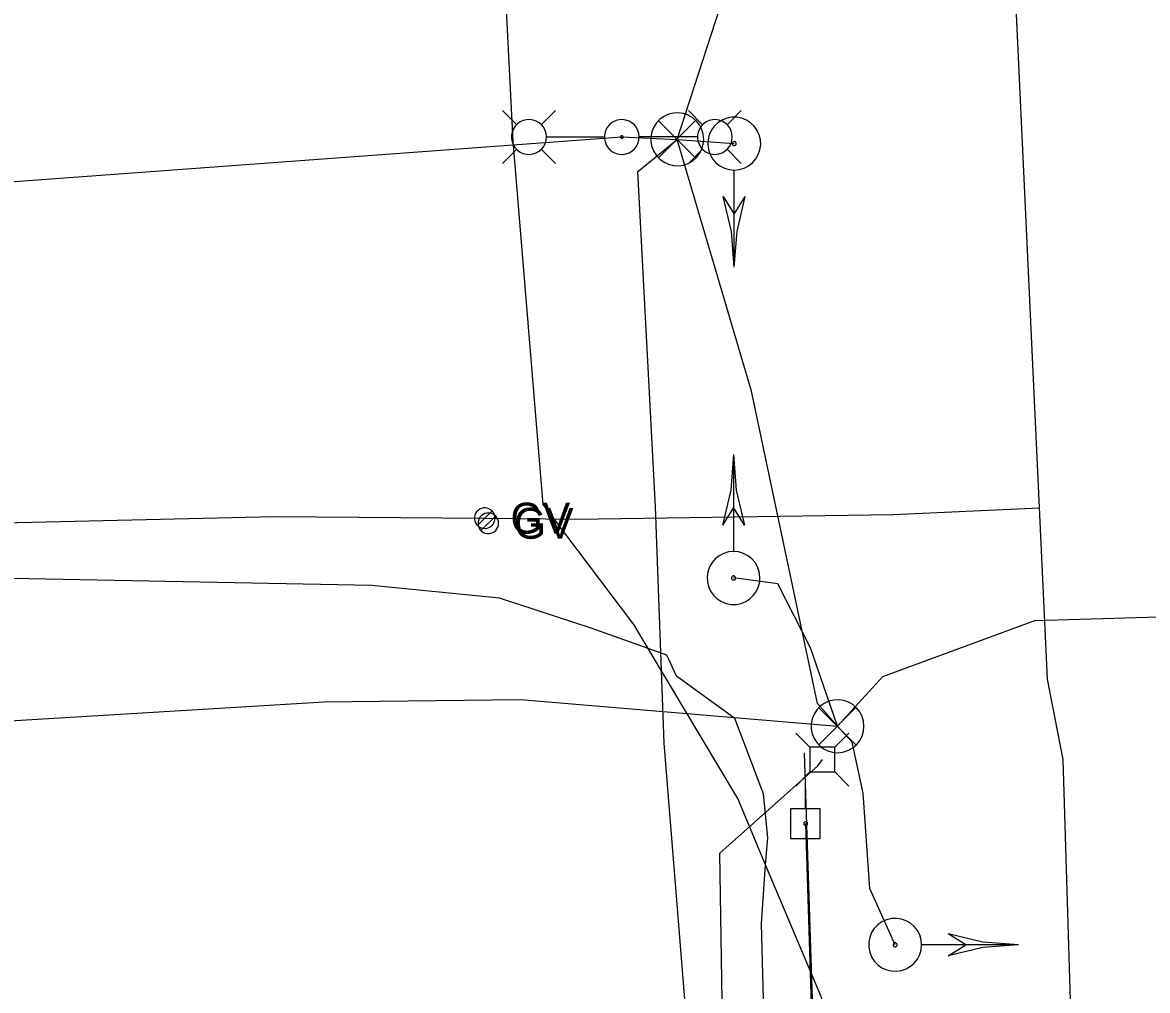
# Model space of a CAD drawing. Extents: x 596028 to 606371, y 330010 to 403088.
# Drawn here: x 601860 to 602000.3, y 387520.7 to 387641.4 of the extents above; entities that cross this region are included whole.
import ezdxf

# ---------------------------------------------------------------- set-up
doc = ezdxf.new("R2010")
doc.units = 0
for name, color, linetype in [('E_LTG', 7, 'Continuous'), ('E_SIG', 7, 'Continuous'), ('E_SIG_Conduit', 7, 'Continuous'), ('E_UTL_AG_Bold', 7, 'Continuous'), ('E_UTL_E_UG', 7, 'Continuous'), ('E_UTL_EPowerPole', 7, 'Continuous'), ('E_UTL_G', 7, 'Continuous'), ('E_UTL_G_UG', 7, 'Continuous'), ('E_UTL_Overhead', 7, 'Continuous'), ('E_UTL_T_UG', 7, 'Continuous')]:
    doc.layers.add(name, color=color, linetype=linetype)

msp = doc.modelspace()

# ---------------------------------------------------------------- linework, layer by layer
at = {"layer": 'E_LTG'}
for points in [[(601921.66, 387628.67), (601919.88, 387630.45)], [(601925.36, 387627.15), (601925.32, 387627.56), (601925.2, 387627.96), (601925.01, 387628.33), (601924.76, 387628.65), (601924.44, 387628.92), (601924.08, 387629.13), (601923.69, 387629.26), (601923.28, 387629.32), (601922.87, 387629.3), (601922.47, 387629.21), (601922.09, 387629.03), (601921.76, 387628.79), (601921.47, 387628.49), (601921.25, 387628.15), (601921.09, 387627.76), (601921.01, 387627.36), (601921.01, 387626.94), (601921.09, 387626.54), (601921.25, 387626.15), (601921.47, 387625.81), (601921.76, 387625.51), (601922.09, 387625.27), (601922.47, 387625.09), (601922.87, 387625), (601923.28, 387624.98), (601923.69, 387625.04), (601924.08, 387625.17), (601924.44, 387625.38), (601924.76, 387625.65), (601925.01, 387625.97), (601925.2, 387626.34), (601925.32, 387626.74), (601925.36, 387627.15)], [(601924.7, 387628.67), (601926.48, 387630.45)], [(601936.92, 387627.15), (601936.88, 387627.56), (601936.77, 387627.96), (601936.58, 387628.33), (601936.32, 387628.65), (601936.01, 387628.92), (601935.65, 387629.13), (601935.26, 387629.26), (601934.85, 387629.32), (601934.44, 387629.3), (601934.03, 387629.21), (601933.66, 387629.03), (601933.32, 387628.79), (601933.04, 387628.49), (601932.81, 387628.15), (601932.66, 387627.76), (601932.58, 387627.36), (601932.58, 387626.94), (601932.66, 387626.54), (601932.81, 387626.15), (601933.04, 387625.8), (601933.32, 387625.51), (601933.66, 387625.27), (601934.03, 387625.09), (601934.44, 387625), (601934.85, 387624.98), (601935.26, 387625.04), (601935.65, 387625.17), (601936.01, 387625.38), (601936.32, 387625.65), (601936.58, 387625.97), (601936.77, 387626.34), (601936.88, 387626.74), (601936.92, 387627.15)], [(601944.83, 387628.68), (601943.05, 387630.45)], [(601948.52, 387627.15), (601948.49, 387627.56), (601948.37, 387627.96), (601948.18, 387628.33), (601947.92, 387628.65), (601947.61, 387628.92), (601947.25, 387629.13), (601946.86, 387629.26), (601946.45, 387629.32), (601946.04, 387629.3), (601945.64, 387629.21), (601945.26, 387629.03), (601944.92, 387628.79), (601944.64, 387628.49), (601944.42, 387628.15), (601944.26, 387627.76), (601944.18, 387627.36), (601944.18, 387626.94), (601944.26, 387626.54), (601944.42, 387626.15), (601944.64, 387625.8), (601944.92, 387625.51), (601945.26, 387625.27), (601945.64, 387625.09), (601946.04, 387625), (601946.45, 387624.98), (601946.86, 387625.04), (601947.25, 387625.17), (601947.61, 387625.38), (601947.92, 387625.65), (601948.18, 387625.97), (601948.37, 387626.34), (601948.49, 387626.74), (601948.52, 387627.15)], [(601947.87, 387628.68), (601949.65, 387630.45)], [(601925.39, 387627.15), (601932.57, 387627.15)], [(601934.91, 387627.15), (601934.91, 387627.18), (601934.9, 387627.21), (601934.89, 387627.24), (601934.87, 387627.26), (601934.84, 387627.29), (601934.82, 387627.3), (601934.79, 387627.31), (601934.75, 387627.32), (601934.72, 387627.31), (601934.69, 387627.31), (601934.66, 387627.29), (601934.64, 387627.28), (601934.62, 387627.25), (601934.6, 387627.23), (601934.59, 387627.2), (601934.58, 387627.17), (601934.58, 387627.13), (601934.59, 387627.1), (601934.6, 387627.07), (601934.62, 387627.05), (601934.64, 387627.02), (601934.66, 387627.01), (601934.69, 387626.99), (601934.72, 387626.99), (601934.75, 387626.98), (601934.79, 387626.99), (601934.82, 387627), (601934.84, 387627.01), (601934.87, 387627.03), (601934.89, 387627.06), (601934.9, 387627.09), (601934.91, 387627.12), (601934.91, 387627.15)], [(601944.14, 387627.15), (601936.96, 387627.15)], [(601921.66, 387625.62), (601919.88, 387623.85)], [(601924.7, 387625.62), (601926.48, 387623.85)], [(601944.83, 387625.63), (601943.05, 387623.85)], [(601947.87, 387625.63), (601949.65, 387623.85)]]:
    msp.add_lwpolyline(points, dxfattribs=at)
at = {"layer": 'E_SIG'}
for points in [[(601944.97, 387626.85), (601944.91, 387627.48), (601944.74, 387628.08), (601944.45, 387628.64), (601944.06, 387629.13), (601943.59, 387629.54), (601943.04, 387629.86), (601942.45, 387630.06), (601941.83, 387630.15), (601941.2, 387630.12), (601940.59, 387629.97), (601940.02, 387629.71), (601939.51, 387629.35), (601939.08, 387628.89), (601938.74, 387628.37), (601938.51, 387627.78), (601938.39, 387627.17), (601938.39, 387626.54), (601938.51, 387625.93), (601938.74, 387625.34), (601939.08, 387624.82), (601939.51, 387624.36), (601940.02, 387624), (601940.59, 387623.74), (601941.2, 387623.59), (601941.83, 387623.56), (601942.45, 387623.65), (601943.04, 387623.85), (601943.59, 387624.17), (601944.06, 387624.58), (601944.45, 387625.07), (601944.74, 387625.63), (601944.91, 387626.23), (601944.97, 387626.85)], [(601948.77, 387623.02), (601949.4, 387623.08), (601950, 387623.26), (601950.55, 387623.55), (601951.05, 387623.93), (601951.46, 387624.41), (601951.77, 387624.95), (601951.98, 387625.54), (601952.07, 387626.16), (601952.04, 387626.79), (601951.89, 387627.4), (601951.63, 387627.97), (601951.26, 387628.48), (601950.81, 387628.92), (601950.28, 387629.26), (601949.7, 387629.49), (601949.08, 387629.61), (601948.46, 387629.61), (601947.84, 387629.49), (601947.26, 387629.26), (601946.73, 387628.92), (601946.28, 387628.48), (601945.91, 387627.97), (601945.65, 387627.4), (601945.5, 387626.79), (601945.47, 387626.16), (601945.56, 387625.54), (601945.77, 387624.95), (601946.08, 387624.41), (601946.49, 387623.93), (601946.99, 387623.55), (601947.54, 387623.26), (601948.15, 387623.08), (601948.77, 387623.02)], [(601943.93, 387629.19), (601939.32, 387624.53)], [(601939.32, 387629.14), (601943.98, 387624.49)], [(601948.77, 387626.07), (601948.82, 387626.07), (601948.86, 387626.09), (601948.91, 387626.11), (601948.94, 387626.14), (601948.98, 387626.18), (601949, 387626.22), (601949.02, 387626.26), (601949.02, 387626.31), (601949.02, 387626.36), (601949.01, 387626.4), (601948.99, 387626.45), (601948.96, 387626.49), (601948.93, 387626.52), (601948.89, 387626.55), (601948.84, 387626.56), (601948.79, 387626.57), (601948.75, 387626.57), (601948.7, 387626.56), (601948.65, 387626.55), (601948.61, 387626.52), (601948.58, 387626.49), (601948.55, 387626.45), (601948.53, 387626.4), (601948.52, 387626.36), (601948.52, 387626.31), (601948.53, 387626.26), (601948.54, 387626.22), (601948.56, 387626.18), (601948.6, 387626.14), (601948.63, 387626.11), (601948.68, 387626.09), (601948.72, 387626.07), (601948.77, 387626.07)], [(601948.77, 387610.92), (601948.77, 387622.96)], [(601948.77, 387610.92), (601948.42, 387615.38), (601947.4, 387619.72)], [(601947.4, 387619.72), (601948.77, 387617.52)], [(601948.77, 387610.92), (601949.12, 387615.38), (601950.15, 387619.72)], [(601948.77, 387617.52), (601950.15, 387619.72)], [(601948.69, 387587.57), (601948.34, 387583.12), (601947.31, 387578.77)], [(601948.69, 387587.57), (601948.69, 387575.53)], [(601948.69, 387587.57), (601949.03, 387583.12), (601950.06, 387578.77)], [(601948.69, 387580.97), (601947.31, 387578.77)], [(601950.06, 387578.77), (601948.69, 387580.97)], [(601948.69, 387575.47), (601948.06, 387575.41), (601947.46, 387575.23), (601946.9, 387574.95), (601946.41, 387574.56), (601946, 387574.08), (601945.69, 387573.54), (601945.48, 387572.95), (601945.39, 387572.33), (601945.42, 387571.7), (601945.57, 387571.09), (601945.83, 387570.52), (601946.19, 387570.01), (601946.65, 387569.58), (601947.18, 387569.24), (601947.76, 387569), (601948.37, 387568.88), (601949, 387568.88), (601949.62, 387569), (601950.2, 387569.24), (601950.73, 387569.58), (601951.18, 387570.01), (601951.55, 387570.52), (601951.81, 387571.09), (601951.95, 387571.7), (601951.98, 387572.33), (601951.9, 387572.95), (601951.69, 387573.54), (601951.38, 387574.08), (601950.97, 387574.56), (601950.47, 387574.95), (601949.91, 387575.23), (601949.31, 387575.41), (601948.69, 387575.47)], [(601948.69, 387572.42), (601948.64, 387572.42), (601948.59, 387572.4), (601948.55, 387572.38), (601948.51, 387572.35), (601948.48, 387572.32), (601948.46, 387572.27), (601948.44, 387572.23), (601948.44, 387572.18), (601948.44, 387572.13), (601948.45, 387572.09), (601948.47, 387572.04), (601948.5, 387572), (601948.53, 387571.97), (601948.57, 387571.95), (601948.62, 387571.93), (601948.66, 387571.92), (601948.71, 387571.92), (601948.76, 387571.93), (601948.8, 387571.95), (601948.84, 387571.97), (601948.88, 387572), (601948.91, 387572.04), (601948.93, 387572.09), (601948.94, 387572.13), (601948.94, 387572.18), (601948.93, 387572.23), (601948.92, 387572.27), (601948.89, 387572.32), (601948.86, 387572.35), (601948.82, 387572.38), (601948.78, 387572.4), (601948.74, 387572.42), (601948.69, 387572.42)], [(601964.95, 387553.69), (601964.89, 387554.31), (601964.72, 387554.91), (601964.43, 387555.47), (601964.04, 387555.96), (601963.57, 387556.38), (601963.02, 387556.69), (601962.43, 387556.89), (601961.81, 387556.98), (601961.18, 387556.95), (601960.57, 387556.81), (601960, 387556.54), (601959.49, 387556.18), (601959.06, 387555.73), (601958.72, 387555.2), (601958.49, 387554.62), (601958.37, 387554), (601958.37, 387553.37), (601958.49, 387552.76), (601958.72, 387552.17), (601959.06, 387551.65), (601959.49, 387551.19), (601960, 387550.83), (601960.57, 387550.57), (601961.18, 387550.42), (601961.81, 387550.39), (601962.43, 387550.48), (601963.02, 387550.69), (601963.57, 387551), (601964.04, 387551.41), (601964.43, 387551.9), (601964.72, 387552.46), (601964.89, 387553.06), (601964.95, 387553.69)], [(601963.92, 387556.02), (601959.31, 387551.36)], [(601959.31, 387555.97), (601963.96, 387551.32)], [(601972.13, 387526.44), (601972.08, 387527.07), (601971.9, 387527.67), (601971.61, 387528.23), (601971.22, 387528.72), (601970.75, 387529.13), (601970.21, 387529.45), (601969.61, 387529.65), (601968.99, 387529.74), (601968.37, 387529.71), (601967.76, 387529.56), (601967.18, 387529.3), (601966.67, 387528.94), (601966.24, 387528.48), (601965.9, 387527.96), (601965.67, 387527.37), (601965.55, 387526.76), (601965.55, 387526.13), (601965.67, 387525.51), (601965.9, 387524.93), (601966.24, 387524.4), (601966.67, 387523.95), (601967.18, 387523.59), (601967.76, 387523.32), (601968.37, 387523.18), (601968.99, 387523.15), (601969.61, 387523.24), (601970.21, 387523.44), (601970.75, 387523.76), (601971.22, 387524.17), (601971.61, 387524.66), (601971.9, 387525.22), (601972.08, 387525.82), (601972.13, 387526.44)], [(601984.23, 387526.44), (601979.78, 387526.79), (601975.43, 387527.82)], [(601977.64, 387526.44), (601975.44, 387527.82)], [(601969.09, 387526.44), (601969.08, 387526.49), (601969.07, 387526.54), (601969.05, 387526.58), (601969.02, 387526.62), (601968.98, 387526.65), (601968.94, 387526.67), (601968.89, 387526.69), (601968.85, 387526.7), (601968.8, 387526.69), (601968.75, 387526.68), (601968.71, 387526.66), (601968.67, 387526.63), (601968.64, 387526.6), (601968.61, 387526.56), (601968.59, 387526.51), (601968.58, 387526.47), (601968.58, 387526.42), (601968.59, 387526.37), (601968.61, 387526.33), (601968.64, 387526.29), (601968.67, 387526.25), (601968.71, 387526.22), (601968.75, 387526.2), (601968.8, 387526.19), (601968.85, 387526.19), (601968.89, 387526.2), (601968.94, 387526.21), (601968.98, 387526.24), (601969.02, 387526.27), (601969.05, 387526.31), (601969.07, 387526.35), (601969.08, 387526.4), (601969.09, 387526.44)], [(601984.23, 387526.44), (601972.19, 387526.44)], [(601984.23, 387526.44), (601979.78, 387526.1), (601975.43, 387525.07)], [(601975.44, 387525.07), (601977.64, 387526.44)]]:
    msp.add_lwpolyline(points, dxfattribs=at)
at = {"layer": 'E_SIG_Conduit'}
for points in [[(601968.83, 387526.44), (601965.7, 387533.46), (601964.85, 387545.34), (601963.48, 387551.71), (601961.65, 387553.69), (601959.16, 387556.52), (601950.94, 387595.45), (601941.67, 387626.85), (601948.6, 387648.25), (601953.09, 387663.57), (601967.34, 387678.3), (601971.84, 387684.58), (602004.88, 387685.08), (602035.5, 387688), (602067.91, 387665.59)], [(601961.65, 387553.69), (601967.28, 387559.88), (601986.26, 387566.88), (602022.77, 387567.97), (602043.31, 387567.6), (602052.98, 387571.42), (602061.92, 387576.91), (602064.47, 387617.24), (602067.92, 387665.6)], [(601961.65, 387553.69), (601958.26, 387563.48), (601954.2, 387571.44), (601948.69, 387572.17)]]:
    msp.add_lwpolyline(points, dxfattribs=at)
at = {"layer": 'E_UTL_AG_Bold'}
for points in [[(601958.21, 387551.08), (601956.46, 387552.83)], [(601961.31, 387551.08), (601963.06, 387552.83)], [(601961.31, 387551.08), (601958.21, 387551.08)], [(601958.21, 387551.08), (601958.21, 387547.99)], [(601961.31, 387547.99), (601961.31, 387551.08)], [(601958.21, 387547.99), (601956.46, 387546.23)], [(601958.21, 387547.99), (601961.31, 387547.99)], [(601961.31, 387547.99), (601963.06, 387546.23)]]:
    msp.add_lwpolyline(points, dxfattribs=at)
at = {"layer": 'E_UTL_E_UG'}
for points in [[(601733.57, 387612.38), (601934.75, 387627.15), (601941.67, 387626.85), (601948.77, 387626.32)], [(601982.23, 387110.18), (601978.74, 387187.65), (601978.27, 387228.44), (601976.8, 387301.64), (601968.23, 387313.9), (601967.56, 387314.6), (601954.6, 387328.15), (601951.79, 387353.1), (601950.77, 387379.74), (601946.27, 387451.93), (601944.15, 387500.58), (601940.02, 387551.57), (601938.94, 387581.02), (601936.74, 387622.85), (601941.67, 387626.85)], [(601739.94, 387556.96), (601766.08, 387555.6), (601831.57, 387552.73), (601897.65, 387556.73), (601922.13, 387557.02), (601961.65, 387553.69)], [(601922.2, 386779.32), (601963.94, 386777), (601968.55, 386778), (601970.55, 386785.5), (601969.22, 386830.41), (601969.65, 386895.32), (601969.18, 386961.26), (601970.37, 387063.38), (601965.4, 387115.42), (601961.57, 387181.34), (601961.02, 387205.42), (601967.81, 387301.67), (601967.56, 387314.6), (601966.91, 387347.47), (601965.49, 387374.81), (601959.83, 387449.79), (601959.3, 387495.32), (601957.52, 387550.38)], [(601963.28, 387367.72), (601962.17, 387367.57), (601957.48, 387367.99), (601955.3, 387369.74), (601953.93, 387380.51), (601950.15, 387452.02), (601947.64, 387495.75), (601946.97, 387537.85), (601959.19, 387548.74), (601959.76, 387549.53)]]:
    msp.add_lwpolyline(points, dxfattribs=at)
at = {"layer": 'E_UTL_EPowerPole'}
for points in [[(601957.65, 387543.39), (601957.65, 387546.3)], [(601959.49, 387543.39), (601955.8, 387543.39)], [(601955.8, 387543.39), (601955.8, 387539.7)], [(601959.49, 387539.7), (601959.49, 387543.39)], [(601957.92, 387541.55), (601957.91, 387541.59), (601957.9, 387541.64), (601957.88, 387541.68), (601957.85, 387541.71), (601957.82, 387541.74), (601957.78, 387541.77), (601957.74, 387541.78), (601957.69, 387541.79), (601957.65, 387541.79), (601957.6, 387541.78), (601957.56, 387541.76), (601957.52, 387541.73), (601957.49, 387541.7), (601957.47, 387541.66), (601957.45, 387541.62), (601957.44, 387541.57), (601957.44, 387541.53), (601957.45, 387541.48), (601957.47, 387541.44), (601957.49, 387541.4), (601957.52, 387541.37), (601957.56, 387541.34), (601957.6, 387541.32), (601957.65, 387541.31), (601957.69, 387541.31), (601957.74, 387541.32), (601957.78, 387541.33), (601957.82, 387541.36), (601957.85, 387541.39), (601957.88, 387541.42), (601957.9, 387541.46), (601957.91, 387541.5), (601957.92, 387541.55)], [(601955.8, 387539.7), (601959.49, 387539.7)]]:
    msp.add_lwpolyline(points, dxfattribs=at)
at = {"layer": 'E_UTL_G'}
for points in [[(601918.94, 387579.63), (601918.92, 387579.87), (601918.85, 387580.11), (601918.74, 387580.33), (601918.59, 387580.52), (601918.4, 387580.68), (601918.19, 387580.8), (601917.96, 387580.88), (601917.72, 387580.91), (601917.48, 387580.9), (601917.24, 387580.84), (601917.02, 387580.74), (601916.82, 387580.6), (601916.65, 387580.43), (601916.52, 387580.22), (601916.43, 387579.99), (601916.38, 387579.75), (601916.38, 387579.51), (601916.43, 387579.27), (601916.52, 387579.04), (601916.65, 387578.84), (601916.82, 387578.66), (601917.02, 387578.52), (601917.24, 387578.42), (601917.48, 387578.36), (601917.72, 387578.35), (601917.96, 387578.38), (601918.19, 387578.46), (601918.4, 387578.59), (601918.59, 387578.75), (601918.74, 387578.94), (601918.85, 387579.15), (601918.92, 387579.39), (601918.94, 387579.63)], [(601916.75, 387578.72), (601918.57, 387580.54)], [(601919.38, 387578.99), (601919.36, 387579.23), (601919.29, 387579.46), (601919.18, 387579.68), (601919.03, 387579.87), (601918.85, 387580.03), (601918.63, 387580.15), (601918.4, 387580.23), (601918.16, 387580.27), (601917.92, 387580.26), (601917.68, 387580.2), (601917.46, 387580.1), (601917.26, 387579.96), (601917.09, 387579.78), (601916.96, 387579.57), (601916.87, 387579.35), (601916.82, 387579.11), (601916.82, 387578.86), (601916.87, 387578.63), (601916.96, 387578.4), (601917.09, 387578.19), (601917.26, 387578.02), (601917.46, 387577.88), (601917.68, 387577.77), (601917.92, 387577.72), (601918.16, 387577.7), (601918.4, 387577.74), (601918.63, 387577.82), (601918.85, 387577.94), (601919.03, 387578.1), (601919.18, 387578.29), (601919.29, 387578.51), (601919.36, 387578.74), (601919.38, 387578.99)], [(601917.19, 387578.08), (601919.01, 387579.89)]]:
    msp.add_lwpolyline(points, dxfattribs=at)
at = {"layer": 'E_UTL_G_UG'}
for points in [[(602003.89, 387128.32), (602000.53, 387212.86), (601999.03, 387287.98), (601996.78, 387350), (601993.81, 387417.14), (601989.79, 387549.55), (601987.82, 387559.56), (601982.37, 387676.37), (601979.36, 387731.61), (601977.96, 387782.25), (601973.78, 387854.95), (601971.4, 387882.88), (601959.06, 387893.88), (601947.92, 388034.9), (601947.76, 388044.12), (601950, 388048.88), (601963.04, 388065.72), (601966.96, 388089.3), (601965.26, 388119.24), (601959.85, 388250.73)], [(601709.54, 387578.23), (601740.52, 387576.87), (601787.17, 387577.59), (601836.26, 387578.55), (601891.43, 387579.85), (601917.66, 387579.63), (601929, 387579.49), (601968.58, 387580.07), (601986.82, 387580.92)]]:
    msp.add_lwpolyline(points, dxfattribs=at)
at = {"layer": 'E_UTL_Overhead'}
msp.add_lwpolyline([(601998.7, 384378.86), (601997.72, 384581.73), (601996.5, 384782.5), (601995.95, 384977.86), (601993.78, 385113.06), (601992.27, 385287), (601991.27, 385438.92), (601989.83, 385596.66), (601988.42, 385749.45), (601986.99, 385898.57), (601987.41, 385903.5), (601985.69, 386064.02), (601985.59, 386115.59), (601983.8, 386328.66), (601982.44, 386467.14), (601982, 386538.42), (601981.15, 386609.8), (601979.77, 386780.52), (601975.57, 386883.52), (601973.27, 386986.79), (601973.01, 387090.96), (601967.9, 387190), (601963.28, 387367.72), (601957.68, 387541.55)], dxfattribs=at)
at = {"layer": 'E_UTL_T_UG'}
for points in [[(601968.64, 387186.34), (601986.37, 387184.64), (601983.47, 387209.17), (601983.03, 387215.15), (601981.17, 387252.53), (601977.87, 387309.34), (601975.1, 387362.54), (601973.29, 387385.82), (601971.99, 387396.25), (601971.18, 387405.06), (601968.64, 387448.66), (601966.82, 387473.83), (601965.35, 387492.5), (601962.07, 387512.39), (601959.56, 387520.06), (601952.69, 387536.43), (601949.23, 387544.66), (601938.04, 387563.37), (601936.24, 387566.37), (601924.95, 387581.33), (601921.22, 387626.61), (601919.72, 387656.08), (601919.6, 387661.36)], [(601956.91, 387384.12), (601955.76, 387428.39), (601954.13, 387453.51), (601952.96, 387499.07), (601952.15, 387529.08), (601952.69, 387536.43), (601952.94, 387539.77), (601952.43, 387545.27), (601948.85, 387554.64), (601941.56, 387559.94), (601940.35, 387562.54), (601938.04, 387563.37), (601930.95, 387565.92), (601919.48, 387569.64), (601903.58, 387571.23), (601835.07, 387572.57), (601771.56, 387570.89), (601745.74, 387569.89), (601690.48, 387570.46), (601688.33, 387570.52)]]:
    msp.add_lwpolyline(points, dxfattribs=at)

# ---------------------------------------------------------------- texts
at = {"layer": 'E_UTL_G'}
for p in [(601920.87, 387577.71), (601921.31, 387577.06)]:
    msp.add_text('GV', height=3.85, dxfattribs=at).set_placement(p)

doc.saveas('drawing.dxf')
